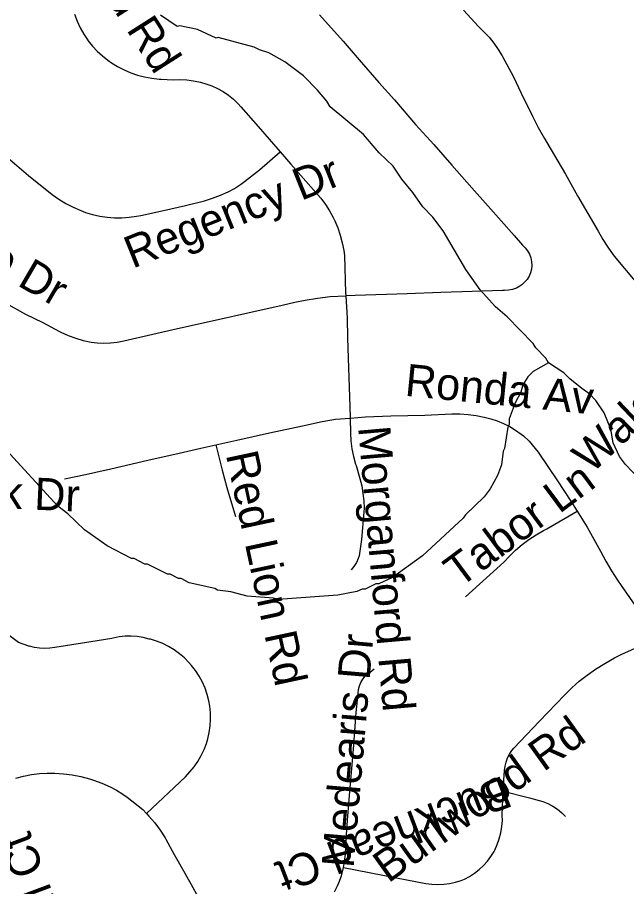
# Model space of a CAD drawing. Extents: x 1383679 to 1536984, y 460658 to 651027.
# Drawn here: x 1470917 to 1472718, y 514121 to 516692 of the extents above; entities that cross this region are included whole.
import ezdxf

# ---------------------------------------------------------------- set-up
doc = ezdxf.new("R2010")
doc.units = 0
for name, color, linetype in [('Exist Hydrographic Misc Water Feature', 7, 'Continuous'), ('Exist Road Non-System Type 51', 7, 'Continuous'), ('Exist Road Non-System Type 51 Label', 7, 'Continuous')]:
    doc.layers.add(name, color=color, linetype=linetype)

msp = doc.modelspace()

# ---------------------------------------------------------------- linework, layer by layer
at = {"layer": 'Exist Hydrographic Misc Water Feature'}
for points in [[(1472486.3, 515669.9), (1472478.6, 515684), (1472449.2, 515714.7), (1472441.4, 515726.9), (1472364.9, 515806.4), (1472329.8, 515836.2), (1472284.4, 515886.1), (1472242.1, 515946.4), (1472175.8, 516060.4), (1472144.7, 516101), (1472115.2, 516131.6), (1472086, 516174.2), (1472052.8, 516212.9), (1472027.6, 516251.4), (1471986, 516291), (1471939.4, 516345.3), (1471840.9, 516427.3), (1471831.3, 516443.5), (1471803.9, 516476.1), (1471762.7, 516519), (1471707.5, 516560.1), (1471660, 516587.1), (1471632.1, 516595.7), (1471616.3, 516604), (1471510.7, 516631.7), (1471504.7, 516630.3), (1471449.2, 516655.5), (1471397.4, 516666.6), (1471389.4, 516664.7), (1471339.9, 516697.8)], [(1472486.3, 515669.9), (1472441.8, 515644.8), (1472425.4, 515629.1), (1472410.9, 515605.5), (1472404.5, 515583.6), (1472387.9, 515551.9), (1472370.8, 515504.3), (1472370.5, 515488.3), (1472366.4, 515480.4), (1472357.1, 515416.6), (1472352.9, 515408.7), (1472348.2, 515368.8), (1472335.5, 515337.1), (1472314.7, 515297.5), (1472296.2, 515273.8), (1472241.2, 515221), (1472234.9, 515211.1), (1472114.5, 515099.7), (1472025.2, 515035.5), (1471984.8, 515016.3), (1471976.8, 515016.5), (1471944.4, 515001.2), (1471936.4, 515001.4), (1471920.3, 514993.7), (1471864.1, 514982.9), (1471687.6, 514970.5), (1471673.8, 514974.8), (1471595.7, 514980.5), (1471548, 514993.4), (1471508.1, 514998.3), (1471500.2, 515002.5), (1471424.4, 515020), (1471400.6, 515032.5), (1471392.6, 515032.7), (1471368.9, 515045.2), (1471360.9, 515045.4), (1471301.4, 515074.6), (1471293.4, 515074.7), (1471261.7, 515091.4), (1471253.7, 515091.6), (1471182.5, 515129.1), (1471115.3, 515176.4), (1471066.2, 515223.5), (1471036.7, 515246.1), (1470883.9, 515413.3)], [(1472677.7, 515433.9), (1472670.5, 515474.1), (1472651.5, 515522.5), (1472626.1, 515559), (1472608.5, 515577.4), (1472585.3, 515594.4), (1472549.3, 515622.6), (1472531.7, 515640.9), (1472486.3, 515669.9)], [(1472755.6, 515326.3), (1472714.4, 515369.1), (1472696.9, 515393.5), (1472677.7, 515433.9)]]:
    msp.add_lwpolyline(points, dxfattribs=at)
at = {"layer": 'Exist Road Non-System Type 51'}
for points in [[(1471085.5, 516700.7), (1471093.2, 516680.5), (1471102.3, 516660.9), (1471112.9, 516642), (1471124.8, 516623.9), (1471125.5, 516622.8), (1471138.5, 516606.7), (1471152.8, 516591.5), (1471168.1, 516577.5), (1471184.4, 516564.7), (1471194.9, 516557.5), (1471213.1, 516546.3), (1471232.1, 516536.4), (1471251.8, 516528), (1471272, 516521), (1471292.7, 516515.6), (1471314.3, 516511.6), (1471336.1, 516509.2), (1471342.1, 516508.8), (1471377.1, 516507.2), (1471397.4, 516507.8), (1471417.7, 516506.8), (1471437.8, 516504.2), (1471457.7, 516500.1), (1471477.3, 516494.4), (1471491.2, 516489.3), (1471508.5, 516481.4), (1471525, 516472.1), (1471540.6, 516461.4), (1471555.4, 516449.5), (1471569, 516436.4), (1471577.7, 516426.8), (1471628.7, 516368.7), (1471693.4, 516294.5)], [(1471809.8, 516699.1), (1471879.6, 516621), (1471927, 516565.6), (1471985.4, 516499), (1472031.2, 516447.7), (1472094, 516374.7), (1472147.4, 516315.7), (1472201.1, 516254.4), (1472259.8, 516187.4), (1472308.7, 516133.2), (1472385.1, 516046.5), (1472410.2, 516018.5), (1472418.1, 516010.3), (1472424.8, 516001.1), (1472430.1, 515991), (1472434, 515980.3), (1472436.3, 515969.1), (1472437.2, 515957.8), (1472436.5, 515947.3), (1472433.6, 515936.5), (1472429.1, 515926.3), (1472423.3, 515916.9), (1472416.2, 515908.3), (1472408, 515900.8), (1472402.2, 515896.7), (1472391.6, 515891.3), (1472380.3, 515887.3), (1472368.6, 515884.9), (1472356.8, 515884), (1472350.4, 515884.2), (1472261.5, 515881), (1472168, 515878.5), (1472069.3, 515874.3), (1471915, 515869.7), (1471887.4, 515868.4)], [(1472235.3, 516712.7), (1472279.4, 516664.5), (1472295.9, 516649.1), (1472311.2, 516632.7), (1472325.4, 516615.2), (1472338.3, 516596.8), (1472349.9, 516577.5), (1472350.9, 516575.8), (1472383.1, 516516.2), (1472405.7, 516467.3), (1472439.5, 516399.1), (1472456.5, 516366.1), (1472474.9, 516333.8), (1472482.1, 516321.9), (1472537, 516228.2), (1472572.2, 516163.8), (1472633.9, 516059.2), (1472647.2, 516035.1), (1472661.9, 516011.8), (1472677.9, 515989.4), (1472685.4, 515979.8), (1472737.1, 515918.6), (1472810.8, 515836.6), (1472827.3, 515817.3)], [(1470845.5, 516312.4), (1470949.6, 516224.3), (1471019.6, 516168.1), (1471039.5, 516154.1), (1471060.3, 516141.5), (1471081.9, 516130.2), (1471104.1, 516120.3), (1471118.4, 516114.9), (1471139.2, 516108.6), (1471160.4, 516103.9), (1471181.9, 516100.7), (1471203.6, 516099), (1471225.3, 516099), (1471247.4, 516100.5), (1471269.4, 516103.7), (1471281.9, 516106.2), (1471348.8, 516120.5), (1471414, 516135.7), (1471470.3, 516149.3), (1471494, 516156.8), (1471517.2, 516165.7), (1471539.8, 516176.1), (1471558.4, 516186), (1471576.2, 516197.2), (1471588.2, 516206), (1471632.8, 516240.5), (1471693.4, 516294.5)], [(1471693.4, 516294.5), (1471725.5, 516257.8), (1471799.2, 516174.2), (1471813.9, 516157), (1471827.4, 516138.8), (1471839.5, 516119.6), (1471850.3, 516099.7), (1471854.8, 516090.2), (1471863.7, 516069), (1471871.1, 516047.2), (1471877.1, 516025), (1471881.4, 516002.4), (1471883.5, 515987.4), (1471886.8, 515876.9), (1471887.4, 515868.4)], [(1470882.9, 515846.5), (1470941.3, 515814.5), (1470992.5, 515789), (1471041.1, 515763.3), (1471045.7, 515761), (1471067.2, 515751.3), (1471089.3, 515743.1), (1471111.8, 515736.3), (1471134.8, 515731.2), (1471152.5, 515729.1), (1471172.3, 515728.3), (1471192, 515729.1), (1471211.7, 515731.4), (1471231.1, 515735.3), (1471317.3, 515754.6), (1471390, 515771.3), (1471510.3, 515798.6), (1471598.3, 515818.3), (1471699.6, 515841), (1471736.6, 515849.5), (1471767.2, 515855.8), (1471804.3, 515861.8), (1471841.6, 515866.4), (1471887.4, 515868.4)], [(1471887.4, 515868.4), (1471891.6, 515802), (1471892.9, 515743.7), (1471894.9, 515684.1), (1471899.1, 515541.4), (1471900.1, 515507)], [(1471900.1, 515507), (1471945.8, 515510.9), (1472020.6, 515513.6), (1472121.1, 515515.9), (1472200.8, 515519), (1472224.8, 515519.1), (1472248.8, 515517.7), (1472272.7, 515514.6), (1472296.3, 515510), (1472316.2, 515504.8), (1472335.4, 515498.6), (1472354.1, 515491), (1472372.1, 515481.9), (1472389.3, 515471.4), (1472405.7, 515459.6), (1472412.4, 515454.2), (1472429.9, 515438.1), (1472456.1, 515406.2), (1472513.7, 515320.9), (1472552.7, 515261), (1472571.5, 515231.4)], [(1471503.9, 515428.1), (1471565.3, 515441.9), (1471662, 515463.1), (1471759.7, 515484.4), (1471817.5, 515497), (1471857.5, 515503.3), (1471900.1, 515507)], [(1471900.1, 515507), (1471901.4, 515462.7), (1471902.8, 515439.4), (1471905.8, 515416.2), (1471910.4, 515393.3), (1471916.5, 515370.8), (1471917.9, 515366.4), (1471929.1, 515327.7), (1471934.5, 515306.2), (1471938.3, 515284.3), (1471940.6, 515262.3), (1471941.4, 515240.1), (1471941.1, 515228.4), (1471934.2, 515147.5), (1471927, 515099.7), (1471924.2, 515091.9), (1471918.7, 515079.7), (1471911.7, 515068.3), (1471903.6, 515057.9)], [(1471056.4, 515327), (1471118.2, 515339.6), (1471179.6, 515353.7), (1471180.7, 515354), (1471235, 515366.9), (1471306.3, 515383), (1471382.7, 515400.5), (1471459, 515418), (1471503.9, 515428.1)], [(1471503.9, 515428.1), (1471522.3, 515352.9), (1471536.1, 515301.3), (1471561.7, 515215.4)], [(1472241.5, 514978.6), (1472354.2, 515080.4), (1472371.3, 515099), (1472389.5, 515116.5), (1472408.7, 515132.8), (1472429, 515148), (1472450.2, 515161.8), (1472472.1, 515174.2), (1472481.6, 515179.1), (1472571.5, 515231.4)], [(1472571.5, 515231.4), (1472601.3, 515184.5), (1472640.7, 515113.2), (1472656, 515083.8), (1472672.7, 515055.2), (1472690.8, 515027.3), (1472701.9, 515011.5), (1472775.7, 514905.8), (1472807, 514854.6)], [(1471298.5, 514337.7), (1471413.3, 514446.5), (1471426.9, 514460.6), (1471439.3, 514475.8), (1471450.4, 514491.9), (1471460.2, 514508.9), (1471468.6, 514526.6), (1471475.6, 514544.9), (1471479.7, 514558.6), (1471484.1, 514577.6), (1471486.9, 514596.8), (1471488.1, 514616.2), (1471487.7, 514635.6), (1471485.8, 514655), (1471483.1, 514670.6), (1471478.1, 514689.6), (1471471.6, 514708.2), (1471463.6, 514726.3), (1471454.2, 514743.6), (1471443.4, 514760.1), (1471431.4, 514775.7), (1471424, 514784.1), (1471410.4, 514797.8), (1471395.8, 514810.2), (1471380.1, 514821.5), (1471363.7, 514831.4), (1471346.4, 514840), (1471328.5, 514847.1), (1471310.1, 514852.7), (1471306.5, 514853.6), (1471289, 514858), (1471271.3, 514860.8), (1471253.3, 514862.1), (1471235.3, 514861.8), (1471217.4, 514859.9), (1471199.7, 514856.4), (1471195.8, 514855.5), (1471109.2, 514841), (1471027.7, 514828.7), (1471012.6, 514826.3), (1470997.4, 514825.5), (1470982.2, 514826.3), (1470967.1, 514828.6), (1470952.3, 514832.4), (1470951.2, 514832.8), (1470920.5, 514842.8), (1470888.7, 514867.1)], [(1472352.4, 514404), (1472352.6, 514408.6), (1472357, 514464.5), (1472358.3, 514477.3), (1472361.2, 514489.8), (1472365.6, 514501.9), (1472371.4, 514513.4), (1472378.6, 514524.1), (1472384.5, 514531.1), (1472460, 514610.7), (1472533.9, 514688), (1472555.2, 514708.9), (1472577.6, 514728.5), (1472601, 514747), (1472625.3, 514764.2), (1472652.9, 514781.6), (1472681.3, 514797.6), (1472701.5, 514807.9), (1472773.8, 514840.2), (1472807, 514854.6)], [(1471880.8, 514178.4), (1471884, 514195.6), (1471886.4, 514217.3), (1471887.3, 514239.1), (1471887.3, 514245.9), (1471892.7, 514318), (1471899.6, 514402.9), (1471905.5, 514470.8), (1471910.3, 514528.1), (1471918, 514636.1), (1471924, 514692.9), (1471925.2, 514704.1), (1471928, 514714.9), (1471932.4, 514725.3), (1471938.1, 514735), (1471945.1, 514743.7), (1471953.3, 514751.4), (1471959.2, 514755.8), (1471971.7, 514765.5)], [(1470912.1, 514442.2), (1470935, 514448.2), (1470958.3, 514452.8), (1470981.8, 514455.8), (1471005.4, 514457.2), (1471027.1, 514457.1), (1471053.2, 514455.2), (1471079.1, 514451.8), (1471104.8, 514446.8), (1471130.1, 514440.3), (1471141.7, 514436.7), (1471166.6, 514427.3), (1471190.9, 514416.3), (1471210.3, 514406.3), (1471228.8, 514395), (1471241.5, 514386.1), (1471287.3, 514349.6), (1471298.5, 514337.7)], [(1471880.8, 514178.4), (1472037.9, 514147.8), (1472124.2, 514131.1), (1472141.7, 514128.6), (1472159.3, 514127.7), (1472177, 514128.3), (1472194.5, 514130.6), (1472211.8, 514134.3), (1472228.7, 514139.6), (1472237.9, 514143.2), (1472253.3, 514151.4), (1472268, 514160.9), (1472281.8, 514171.7), (1472294.6, 514183.6), (1472306.2, 514196.7), (1472316.6, 514210.8), (1472325.7, 514225.7), (1472327.7, 514229.4), (1472335.2, 514246), (1472341.2, 514263.2), (1472345.8, 514280.8), (1472348.8, 514298.8), (1472350.3, 514317), (1472350.2, 514333), (1472352.4, 514404)], [(1472352.4, 514404), (1472430.1, 514384.4), (1472469.5, 514373.5), (1472484.8, 514367.1), (1472499.4, 514359.2), (1472513.1, 514350), (1472526, 514339.5), (1472536.5, 514329.1)], [(1471298.5, 514337.7), (1471305.6, 514330.2), (1471322.8, 514309.7), (1471338.7, 514288.2), (1471353.3, 514265.8), (1471355.7, 514261.8), (1471380, 514216), (1471411.5, 514160.8), (1471435.1, 514118.7), (1471446.6, 514099.6), (1471459.4, 514081.3), (1471473.5, 514063.9), (1471488.7, 514047.7), (1471494.1, 514042.4), (1471508.6, 514030.6), (1471518, 514024.2)], [(1471853.7, 514106), (1471863.4, 514124), (1471867.3, 514132.3), (1471874.4, 514153), (1471880, 514174.1), (1471880.8, 514178.4)]]:
    msp.add_lwpolyline(points, dxfattribs=at)

# ---------------------------------------------------------------- texts
at = {"layer": 'Exist Road Non-System Type 51 Label'}
for s, rotation, p in [('Morganford Rd', 302.561, (1470868.8, 517233.2)), ('Rollingridge Dr', 329.7685, (1470303.6, 516256.3)), ('Regency Dr', 21.9495, (1471257.4, 515948)), ('Waldorf Rd', 43.6034, (1472613.9, 515340.1)), ('Ronda Av', 354.2984, (1472059.9, 515573.1)), ('Morganford Rd', 275.0131, (1471923.8, 515480)), ('Red Lion Rd', 282.0948, (1471532.6, 515399.1)), ('Stone Creek Dr', 357.5468, (1470224.7, 515267.8)), ('Tabor Ln', 36.6567, (1472223.9, 515003)), ('Medearis Dr', 85.1208, (1471910.5, 514174.8)), ('Burlwood Rd', 35.6565, (1472012.9, 514129.9)), ('Buckhead Ct', 200.9641, (1472351.6, 514450.4)), ('Atwell Ct', 110.4496, (1471127.6, 513819.3))]:
    msp.add_text(s, height=95, rotation=rotation, dxfattribs=at).set_placement(p)

doc.saveas('drawing.dxf')
